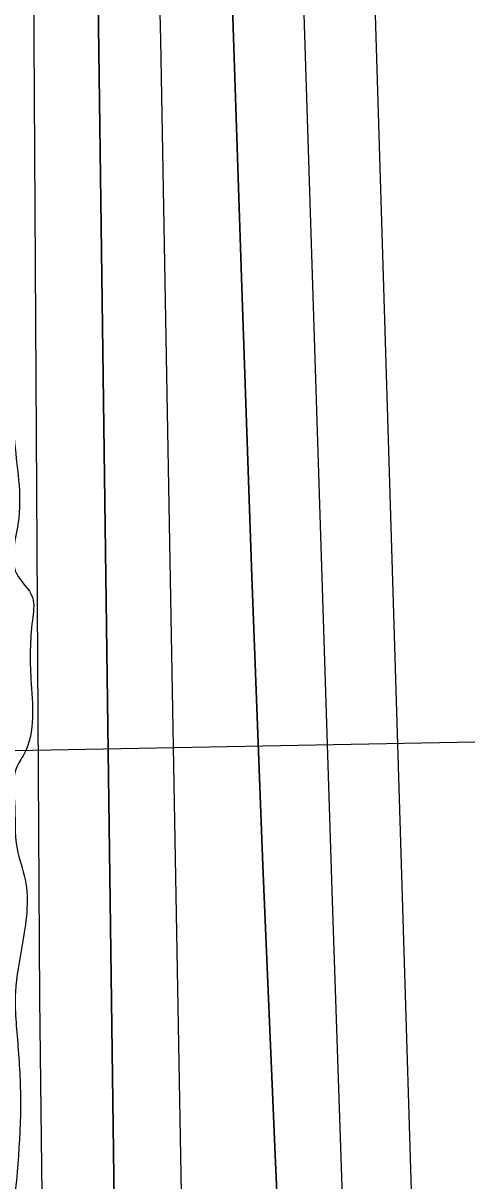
# Model space of a CAD drawing. Extents: x 3297716 to 3335574, y 688621 to 713991.
# Drawn here: x 3322558.7 to 3322696.4, y 708565.9 to 708925 of the extents above; entities that cross this region are included whole.
import ezdxf

# ---------------------------------------------------------------- set-up
doc = ezdxf.new("R2010")
doc.units = 0
for name, color, linetype in [('V-RIVR-EDGE', 7, 'Continuous'), ('V-RIVR-RANG', 7, 'Continuous'), ('V-TOPO-DPTH', 7, 'Continuous'), ('V-TOPO-MINR', 7, 'Continuous'), ('V-TOPO-WATR', 7, 'Continuous')]:
    doc.layers.add(name, color=color, linetype=linetype)

msp = doc.modelspace()

# ---------------------------------------------------------------- linework, layer by layer
at = {"layer": 'V-RIVR-EDGE'}
msp.add_spline([(3322364.9859166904, 712205.1176860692), (3322362.464880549, 712194.9674995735), (3322352.4271334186, 712158.5177232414), (3322339.047911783, 712111.7141080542), (3322335.6972132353, 712097.6299355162), (3322335.2632587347, 712089.7558115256), (3322335.2417359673, 712081.0516996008), (3322341.007581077, 712066.1160163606), (3322354.5399363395, 712007.2258189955), (3322363.964372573, 711963.2672052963), (3322371.317426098, 711919.7281975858), (3322379.030641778, 711854.220644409), (3322386.7776789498, 711802.3909814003), (3322389.9889919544, 711760.1056671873), (3322391.006959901, 711668.9166580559), (3322387.589643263, 711627.8911867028), (3322384.6390777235, 711608.0032479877), (3322381.6393172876, 711568.2201963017), (3322378.27222044, 711547.5043194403), (3322372.014001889, 711530.9404320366), (3322369.498415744, 711519.3410988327), (3322368.63255653, 711504.4218138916), (3322371.897164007, 711483.6895387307), (3322383.4155306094, 711448.4299124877), (3322398.660131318, 711411.5031361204), (3322413.457453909, 711361.3139759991), (3322426.197742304, 711317.3471631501), (3322438.9462298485, 711276.6962024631), (3322465.293690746, 711204.0963432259), (3322489.166561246, 711136.4764115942), (3322500.290944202, 711109.5074406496), (3322506.051664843, 711092.4993498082), (3322508.482184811, 711069.6967168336), (3322510.470551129, 711035.7041077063), (3322509.5329493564, 710991.7711163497), (3322507.377525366, 710958.2032376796), (3322504.4095366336, 710931.2691131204), (3322503.8843665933, 710886.5061338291), (3322505.4674754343, 710856.2448832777), (3322506.598181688, 710810.6488413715), (3322523.4658620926, 710759.6255937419), (3322543.628896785, 710700.304516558), (3322548.9474637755, 710672.1064495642), (3322550.1140413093, 710641.0172608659), (3322548.3628499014, 710603.3035421), (3322545.821641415, 710581.3421708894), (3322539.5593232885, 710563.1203574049), (3322537.8849989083, 710556.492752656), (3322537.045786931, 710552.3499872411), (3322537.025289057, 710544.0603568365), (3322538.6647670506, 710536.5955898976), (3322543.621122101, 710529.5371053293), (3322550.257950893, 710531.5931146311), (3322552.742790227, 710530.7580022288), (3322553.564579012, 710527.8545817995), (3322552.7222923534, 710522.468371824), (3322549.39209168, 710516.6738296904), (3322538.5776510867, 710501.3646606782), (3322522.7812331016, 710482.7519382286), (3322511.5471865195, 710465.3713865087), (3322496.5633332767, 710440.1249099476), (3322492.8053274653, 710428.9431329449), (3322491.119729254, 710417.7562314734), (3322491.093082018, 710406.9797119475), (3322491.080783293, 710402.0059337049), (3322488.9971018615, 710397.4517614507), (3322486.4948393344, 710391.2406880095), (3322488.1425164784, 710387.0917732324), (3322492.272983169, 710381.2787830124), (3322500.9535225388, 710371.7241852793), (3322505.4882218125, 710361.7653549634), (3322509.197032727, 710353.052018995), (3322513.328524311, 710347.6535102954), (3322522.021362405, 710343.072690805), (3322528.6530667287, 710343.0562925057), (3322533.625820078, 710342.6295122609), (3322536.93347309, 710339.3054609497), (3322543.5549284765, 710335.1442474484), (3322544.3685181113, 710328.9249748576), (3322548.0947522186, 710327.2578247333), (3322557.6319267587, 710328.8921782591), (3322561.362260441, 710328.8829542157), (3322563.8337761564, 710322.65958205), (3322565.0474988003, 710310.6365432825), (3322563.3813735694, 710307.3247906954), (3322558.39734639, 710303.1922742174), (3322555.073295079, 710299.8846212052), (3322555.8879096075, 710294.0798301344), (3322562.9043735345, 710282.0424428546), (3322564.131419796, 710275.4076638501), (3322563.70156487, 710269.1914659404), (3322565.3359183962, 710259.6542914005), (3322569.0375550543, 710248.0395847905), (3322568.201417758, 710245.1402639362), (3322568.1921937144, 710241.4099302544), (3322569.0129576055, 710238.092028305), (3322571.483448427, 710231.4541746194), (3322569.8080991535, 710224.41208835), (3322571.4557762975, 710220.2631735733), (3322576.8163639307, 710209.0588489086), (3322579.6818632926, 710194.544821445), (3322583.3712012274, 710177.9563365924), (3322584.9696834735, 710153.9123088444), (3322584.494733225, 710129.4589240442), (3322579.4205154, 710088.8520337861), (3322576.0390700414, 710062.3334156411), (3322571.807138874, 710027.1127353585), (3322566.366609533, 710005.9875014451), (3322566.751369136, 709993.9665124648), (3322563.7977289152, 709972.8351291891), (3322560.3978354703, 709938.8558436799), (3322559.500204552, 709911.0876316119), (3322560.6924044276, 709890.3604809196), (3322561.087412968, 709882.4843071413), (3322560.2502507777, 709879.170504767), (3322557.3273573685, 709870.4735670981), (3322556.076738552, 709867.5752711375), (3322555.655082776, 709864.6749253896), (3322561.0330936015, 709860.5167865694), (3322562.2591149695, 709853.4675260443), (3322562.2416917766, 709846.4213402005), (3322559.7404541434, 709840.6247482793), (3322552.255189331, 709830.6956398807), (3322547.6876934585, 709827.3910615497), (3322543.5439031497, 709827.8157920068), (3322538.5486021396, 709819.1239788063), (3322537.7042656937, 709812.9088057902), (3322539.342718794, 709805.0295573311), (3322544.714580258, 709798.3845293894), (3322550.512197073, 709796.2977732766), (3322550.9307781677, 709797.9546744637), (3322553.0103600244, 709800.8509206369), (3322555.49827404, 709801.259252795), (3322556.735569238, 709798.7692889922), (3322559.18658708, 709784.256286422), (3322561.6488787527, 709774.3025805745), (3322563.287331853, 709766.4233321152), (3322565.767046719, 709763.5158121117), (3322569.0798242, 709762.2641684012), (3322568.2160147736, 709748.1738465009), (3322567.7933341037, 709744.8590192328), (3322563.2340373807, 709744.8702930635), (3322561.9547215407, 709730.3665145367), (3322558.5865998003, 709709.2361561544), (3322556.491644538, 709700.122687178), (3322553.95043605, 709678.1613159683), (3322552.2843108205, 709674.8495633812), (3322548.5396286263, 709669.0560461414), (3322546.8581299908, 709659.527070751), (3322546.413926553, 709647.5081315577), (3322543.447987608, 709621.4029700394), (3322542.1707215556, 709607.728154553), (3322540.0665422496, 709594.8843518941), (3322536.2849638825, 709574.1694999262), (3322535.0199965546, 709565.4684626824), (3322534.5727184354, 709552.2060789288), (3322535.788490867, 709541.0120032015), (3322534.5358222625, 709537.2847442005), (3322529.1321890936, 709531.0808450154), (3322525.3731583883, 709519.4845864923), (3322521.1934968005, 709505.4024637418), (3322521.1842727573, 709501.6721300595), (3322528.203811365, 709490.8781873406), (3322529.8371399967, 709480.9265312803), (3322528.9610318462, 709461.8624311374), (3322524.3720132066, 709449.8537408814), (3322523.9462578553, 709445.2954690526), (3322524.3494655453, 709440.7351474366), (3322528.0695502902, 709436.5811081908), (3322535.0716657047, 709418.7409796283), (3322539.5551202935, 709388.0580733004), (3322541.157702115, 709365.6719716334), (3322541.140278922, 709358.6257857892), (3322544.835766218, 709344.5241900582), (3322543.98528041, 709335.8221279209), (3322543.975031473, 709331.6773127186), (3322545.2051524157, 709326.2859782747), (3322547.6838423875, 709322.9639767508), (3322548.4912826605, 709314.2578150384), (3322551.3455081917, 709295.1844908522), (3322551.326035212, 709287.3093419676), (3322553.7852522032, 709276.1121915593), (3322555.8371619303, 709267.8174366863), (3322554.16283755, 709261.1898319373), (3322554.1331156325, 709249.1698678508), (3322554.514800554, 709235.9054343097), (3322554.0654726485, 709221.8140875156), (3322554.036775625, 709210.2086049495), (3322556.9002251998, 709194.8656144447), (3322557.699466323, 709182.8436005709), (3322555.600411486, 709172.0722055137), (3322552.2507378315, 709158.4025144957), (3322550.5743636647, 709150.9459467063), (3322552.599626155, 709131.8746723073), (3322552.5781033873, 709123.1705603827), (3322550.460600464, 709104.938497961), (3322549.1536124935, 709079.2437183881), (3322547.0289353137, 709058.1102853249), (3322545.751669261, 709044.4354698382), (3322545.7321962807, 709036.5603209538), (3322545.2797936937, 709021.2255295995), (3322543.5706229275, 709000.5055531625), (3322541.8624770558, 708980.2000582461), (3322541.3854770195, 708954.9177104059), (3322543.4045901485, 708933.3595468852), (3322540.4673482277, 708918.8598679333), (3322544.984624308, 708901.8548517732), (3322547.431542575, 708885.6839231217), (3322547.414119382, 708878.637737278), (3322545.3201890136, 708869.9387498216), (3322545.303790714, 708863.3070454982), (3322551.5087147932, 708858.3178938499), (3322551.489241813, 708850.4427449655), (3322554.3291188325, 708825.5666794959), (3322555.915302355, 708796.5488735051), (3322557.0921288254, 708769.6045000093), (3322556.639726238, 708754.2697086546), (3322561.5950563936, 708746.7967425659), (3322561.5776332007, 708739.7505567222), (3322561.118056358, 708721.5143947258), (3322558.988254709, 708698.3085540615), (3322556.490091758, 708693.7554067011), (3322556.049987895, 708683.3943935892), (3322556.8430796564, 708668.8854905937), (3322559.306396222, 708659.3462662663), (3322558.4272133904, 708639.0387215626), (3322556.31893451, 708624.5369928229), (3322557.105876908, 708607.541200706), (3322557.8887197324, 708588.8874825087), (3322554.8869095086, 708548.275467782), (3322552.304705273, 708509.734835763), (3322550.5432649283, 708467.876301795), (3322547.9805336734, 708437.21081866), (3322545.8251096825, 708403.64293999), (3322542.0312325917, 708377.9543097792), (3322537.418641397, 708356.412544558), (3322537.7931520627, 708340.2467403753), (3322537.753181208, 708324.0819610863), (3322539.370111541, 708307.4986007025), (3322544.304943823, 708291.7360042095), (3322549.236701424, 708274.7299631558), (3322554.166409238, 708256.8949590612), (3322557.421792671, 708232.4323502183), (3322559.4050345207, 708196.3673334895), (3322557.704062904, 708178.9632092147), (3322555.5906595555, 708162.3890728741), (3322553.891737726, 708145.8139116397), (3322550.5615370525, 708140.0193695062), (3322546.816854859, 708134.2258522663), (3322546.392124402, 708130.0820619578), (3322550.0947859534, 708118.8818368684), (3322550.080437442, 708113.0790955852), (3322548.8216194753, 708106.8649474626), (3322545.4801449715, 708096.5111086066), (3322546.287585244, 708087.8049468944), (3322546.6836186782, 708080.3432546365), (3322551.2152432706, 708069.1409797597), (3322550.7864132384, 708063.33926337), (3322554.028473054, 708033.488394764), (3322555.6351544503, 708012.7602191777), (3322556.4395200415, 708002.8106129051), (3322559.75434731, 708002.387932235), (3322562.651618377, 708000.7228318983), (3322561.403049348, 707998.6534989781), (3322559.322442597, 707995.3427712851), (3322558.894637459, 707989.9555364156), (3322560.9321986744, 707975.8580402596), (3322561.303634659, 707958.4487915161), (3322560.82868441, 707933.9954067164), (3322559.142061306, 707922.3940237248), (3322559.538094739, 707914.9323314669), (3322559.9105556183, 707897.9375642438), (3322563.184387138, 707880.9356227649), (3322566.8204306, 707842.7940988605), (3322570.087087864, 707822.8907867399), (3322575.00347206, 707799.6675228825), (3322576.2120702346, 707785.5720765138), (3322579.0816691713, 707772.7159751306), (3322585.2466223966, 707751.5620441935), (3322584.8136927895, 707744.1024017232), (3322582.2950319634, 707731.2596239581), (3322582.2765838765, 707723.798956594), (3322585.1574566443, 707715.5021519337), (3322590.523168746, 707706.3702348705), (3322595.4743993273, 707697.2393427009), (3322596.2828644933, 707688.9476625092), (3322602.872548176, 707671.9375218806), (3322604.0924201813, 707662.4013722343), (3322604.4894785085, 707655.3541614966), (3322606.4870688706, 707625.091886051), (3322606.8267331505, 707594.8337101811), (3322606.7970112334, 707582.8137460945), (3322609.262377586, 707574.1034848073), (3322615.4662767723, 707568.6998516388), (3322615.461152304, 707566.6274440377), (3322614.204384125, 707561.2422589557), (3322610.0441955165, 707555.0352850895), (3322610.8567602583, 707548.4015309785), (3322615.3719865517, 707530.5675517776), (3322620.308868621, 707515.6339183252), (3322629.778400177, 707489.9124915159), (3322645.039399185, 707459.6174194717), (3322665.680458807, 707425.9931716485), (3322676.8243147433, 707406.8993495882), (3322680.546449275, 707403.5742733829), (3322685.934709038, 707403.560949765), (3322687.590585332, 707402.7278871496), (3322686.7226763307, 707386.9796391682), (3322685.8578420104, 707372.474835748), (3322684.1824927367, 707365.4327494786), (3322680.8522920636, 707359.638207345), (3322679.183092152, 707355.0830101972), (3322679.1666938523, 707348.4513058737), (3322686.1841826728, 707336.8284001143), (3322686.173933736, 707332.6835849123), (3322679.457163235, 707298.2980170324), (3322677.35605861, 707286.6976589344), (3322675.6899333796, 707283.3859063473), (3322652.8688523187, 707273.4947190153), (3322627.9692142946, 707261.1217670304), (3322614.269801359, 707252.4514765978), (3322610.5312685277, 707249.1448484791), (3322607.612474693, 707242.1058368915), (3322606.314710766, 707220.1413910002), (3322607.095503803, 707200.6587097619), (3322607.9111432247, 707195.2684002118), (3322610.8094391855, 707194.0177813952), (3322615.3564371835, 707189.0327293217), (3322616.163877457, 707180.3265676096), (3322620.6955020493, 707169.1242927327), (3322627.293384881, 707155.4300042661), (3322632.6570471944, 707145.4691241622), (3322645.466003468, 707129.2725731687), (3322656.6098594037, 707110.1787511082), (3322657.4193494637, 707102.3015524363), (3322662.3880032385, 707100.2168461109), (3322668.1825453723, 707096.886645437), (3322678.1075541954, 707087.7434545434), (3322682.227771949, 707077.7856491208), (3322683.439444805, 707064.9336473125), (3322690.4528340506, 707051.6528154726), (3322697.0384181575, 707032.9847487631), (3322704.895118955, 707025.5046084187), (3322712.339388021, 707018.8544560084), (3322723.9243727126, 707010.5361285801), (3322739.2458404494, 707004.6954662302), (3322741.7265802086, 707002.2024277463), (3322742.544269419, 706997.6410812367), (3322744.1571001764, 706979.3997947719), (3322740.3939698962, 706966.1456101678), (3322738.719645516, 706959.518005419), (3322739.114654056, 706951.641831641), (3322742.827564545, 706944.5864217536), (3322755.649844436, 706933.7781305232), (3322761.8475942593, 706925.8876082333), (3322765.1419236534, 706917.1752971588), (3322765.96166265, 706913.4429136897), (3322771.7551798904, 706909.6982314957), (3322774.2338698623, 706906.3762299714), (3322770.4789387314, 706896.4378975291), (3322766.745530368, 706895.2036770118), (3322763.828786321, 706888.9936284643), (3322762.9680515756, 706876.1467511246), (3322762.917831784, 706855.8371566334)], degree=3, dxfattribs=at)
at = {"layer": 'V-RIVR-RANG'}
msp.add_line((3322178.2472000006, 708692.3620999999), (3323098.088, 708709.4761), dxfattribs=at)
at = {"layer": 'V-TOPO-DPTH'}
for points in [[(3322613.420805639, 710352.1539956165), (3322618.3728505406, 709905.2142108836), (3322618.6138580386, 709888.0074533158), (3322618.921989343, 709870.8020943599), (3322619.330806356, 709853.5988333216), (3322619.8067471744, 709836.3969708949), (3322623.9526752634, 709700.894392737), (3322627.058693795, 709615.9678958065), (3322630.8401785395, 709531.0755283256), (3322635.6348626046, 709446.2343550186), (3322641.105012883, 709361.4273111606), (3322659.9202102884, 709094.5372955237), (3322662.229313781, 709058.7397746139), (3322664.2534626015, 709022.9278524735), (3322665.850179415, 708987.0943284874), (3322667.161941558, 708951.246403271), (3322688.776945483, 708245.323145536)], [(3322613.420805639, 710352.1539956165), (3322618.3728505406, 709905.2142108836), (3322618.6138580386, 709888.0074533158), (3322618.921989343, 709870.8020943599), (3322619.330806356, 709853.5988333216), (3322619.8067471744, 709836.3969708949), (3322623.9526752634, 709700.894392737), (3322627.058693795, 709615.9678958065), (3322630.8401785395, 709531.0755283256), (3322635.6348626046, 709446.2343550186), (3322641.105012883, 709361.4273111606), (3322659.9202102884, 709094.5372955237), (3322662.229313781, 709058.7397746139), (3322664.2534626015, 709022.9278524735), (3322665.850179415, 708987.0943284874), (3322667.161941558, 708951.246403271), (3322688.776945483, 708245.323145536)], [(3322640.8876291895, 708484.3212209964), (3322636.861735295, 708573.9814172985), (3322633.0816517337, 708663.6514696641), (3322629.670283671, 708753.3363061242), (3322626.504725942, 708843.0309986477), (3322621.4499445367, 708995.1259707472), (3322620.9806379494, 709008.7799955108), (3322620.490658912, 709022.433254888), (3322619.969671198, 709036.0853661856), (3322619.4280110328, 709049.7367120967), (3322615.542333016, 709144.9374763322), (3322613.2529983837, 709206.1948117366), (3322611.2445251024, 709267.4603881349), (3322609.657343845, 709328.7383260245), (3322608.351023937, 709390.0245049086), (3322600.7150019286, 709817.1950908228), (3322600.2443945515, 709843.8972311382), (3322599.782737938, 709870.5995239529), (3322599.334507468, 709897.302045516), (3322598.895227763, 709924.0047195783), (3322596.3570799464, 710080.6872271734)], [(3322596.3570799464, 710080.6872271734), (3322598.895227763, 709924.0047195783), (3322599.334507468, 709897.302045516), (3322599.782737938, 709870.5995239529), (3322600.2443945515, 709843.8972311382), (3322600.7150019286, 709817.1950908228), (3322608.351023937, 709390.0245049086), (3322609.657343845, 709328.7383260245), (3322611.2445251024, 709267.4603881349), (3322613.2529983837, 709206.1948117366), (3322615.542333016, 709144.9374763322), (3322619.4280110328, 709049.7367120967), (3322619.969671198, 709036.0853661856), (3322620.490658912, 709022.433254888), (3322620.9806379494, 709008.7799955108), (3322621.4499445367, 708995.1259707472), (3322626.504725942, 708843.0309986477), (3322629.670283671, 708753.3363061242), (3322633.0816517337, 708663.6514696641), (3322636.861735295, 708573.9814172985), (3322640.8876291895, 708484.3212209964)], [(3322591.1849418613, 708241.5598418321), (3322580.9328567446, 709009.509900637), (3322580.8633227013, 709015.7365578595), (3322580.8119083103, 709021.9633251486), (3322580.787673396, 709028.1902575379), (3322580.781558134, 709034.417299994), (3322580.9210716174, 709150.6392485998), (3322580.979581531, 709214.9773522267), (3322581.0131289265, 709279.3154616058), (3322581.0092325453, 709343.6535796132), (3322580.980373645, 709407.9917033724), (3322580.658711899, 709842.9384315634), (3322580.607399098, 709856.6679450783), (3322580.501212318, 709870.3968696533), (3322580.312714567, 709884.1249108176), (3322580.069342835, 709897.8523630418), (3322578.172238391, 709989.3770313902)], [(3322591.1849418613, 708241.5598418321), (3322580.9328567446, 709009.509900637), (3322580.8633227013, 709015.7365578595), (3322580.8119083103, 709021.9633251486), (3322580.787673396, 709028.1902575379), (3322580.781558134, 709034.417299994), (3322580.9210716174, 709150.6392485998), (3322580.979581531, 709214.9773522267), (3322581.0131289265, 709279.3154616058), (3322581.0092325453, 709343.6535796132), (3322580.980373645, 709407.9917033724), (3322580.658711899, 709842.9384315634), (3322580.607399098, 709856.6679450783), (3322580.501212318, 709870.3968696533), (3322580.312714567, 709884.1249108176), (3322580.069342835, 709897.8523630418), (3322578.172238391, 709989.3770313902)]]:
    msp.add_lwpolyline(points, dxfattribs=at)
at = {"layer": 'V-TOPO-MINR'}
for points in [[(3322613.420805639, 710352.1539956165), (3322618.3728505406, 709905.2142108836), (3322618.6138580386, 709888.0074533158), (3322618.921989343, 709870.8020943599), (3322619.330806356, 709853.5988333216), (3322619.8067471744, 709836.3969708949), (3322623.9526752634, 709700.894392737), (3322627.058693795, 709615.9678958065), (3322630.8401785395, 709531.0755283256), (3322635.6348626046, 709446.2343550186), (3322641.105012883, 709361.4273111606), (3322659.9202102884, 709094.5372955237), (3322662.229313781, 709058.7397746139), (3322664.2534626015, 709022.9278524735), (3322665.850179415, 708987.0943284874), (3322667.161941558, 708951.246403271), (3322688.776945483, 708245.323145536)], [(3322604.785570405, 710198.0771863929), (3322608.6711286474, 709914.5945472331), (3322609.0090525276, 709892.6475077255), (3322609.39643734, 709870.7014249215), (3322609.8580135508, 709848.7567771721), (3322610.369050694, 709826.8130861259), (3322615.8696702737, 709606.6114778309), (3322618.7635260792, 709509.2281204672), (3322622.271597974, 709411.8698059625), (3322626.700994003, 709314.549055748), (3322631.7446061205, 709217.253348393), (3322639.954802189, 709072.1572452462), (3322641.262674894, 709047.4243318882), (3322642.4486976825, 709022.6860277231), (3322643.4519455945, 708997.9396373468), (3322644.3333435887, 708973.187856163), (3322654.5600678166, 708652.7178436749), (3322659.14186469, 708518.0196255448)], [(3322596.3570799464, 710080.6872271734), (3322598.895227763, 709924.0047195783), (3322599.334507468, 709897.302045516), (3322599.782737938, 709870.5995239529), (3322600.2443945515, 709843.8972311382), (3322600.7150019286, 709817.1950908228), (3322608.351023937, 709390.0245049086), (3322609.657343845, 709328.7383260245), (3322611.2445251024, 709267.4603881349), (3322613.2529983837, 709206.1948117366), (3322615.542333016, 709144.9374763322), (3322619.4280110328, 709049.7367120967), (3322619.969671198, 709036.0853661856), (3322620.490658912, 709022.433254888), (3322620.9806379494, 709008.7799955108), (3322621.4499445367, 708995.1259707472), (3322626.504725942, 708843.0309986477), (3322629.670283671, 708753.3363061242), (3322633.0816517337, 708663.6514696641), (3322636.861735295, 708573.9814172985), (3322640.8876291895, 708484.3212209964)], [(3322587.1860837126, 710034.0777773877), (3322589.5351503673, 709907.537370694), (3322589.8513977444, 709889.017804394), (3322590.1309277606, 709870.497738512), (3322590.3553817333, 709851.9769232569), (3322590.543118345, 709833.4556084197), (3322596.850305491, 709104.2346256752), (3322596.9974055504, 709090.5557664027), (3322597.182883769, 709076.8775083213), (3322597.4259292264, 709063.2001520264), (3322597.707352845, 709049.5233969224), (3322598.041928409, 709035.8477902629), (3322598.408992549, 709022.1731136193), (3322598.8247895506, 709008.4998320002), (3322599.2730751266, 708994.8274803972), (3322599.507960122, 708988.0333454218), (3322600.055382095, 708970.9635044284), (3322600.545909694, 708953.8921709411), (3322600.951095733, 708936.8185987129), (3322601.2993873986, 708919.7435339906), (3322614.7215762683, 708169.7894874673)], [(3322568.379879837, 709985.7002794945), (3322569.3959341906, 709947.2375806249), (3322570.662028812, 709888.1593024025), (3322570.818752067, 709879.2281565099), (3322570.9292524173, 709870.2966181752), (3322570.9704184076, 709861.3644911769), (3322570.965361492, 709852.431971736), (3322570.2754937, 709697.3193028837), (3322569.73874685, 709610.8317225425), (3322568.9992271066, 709524.3462326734), (3322567.955548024, 709437.8638785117), (3322566.7090960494, 709351.3836148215), (3322561.8929154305, 709053.5743206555), (3322561.688140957, 709037.6540216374), (3322561.5536056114, 709021.733361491), (3322561.52442896, 709005.8121596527), (3322561.5654914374, 708989.8905966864), (3322563.729262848, 708622.3999199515), (3322565.331532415, 708491.9838089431)]]:
    msp.add_lwpolyline(points, dxfattribs=at)
at = {"layer": 'V-TOPO-WATR'}
msp.add_lwpolyline([(3322578.172238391, 709989.3770313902), (3322580.069342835, 709897.8523630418), (3322580.312714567, 709884.1249108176), (3322580.501212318, 709870.3968696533), (3322580.607399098, 709856.6679450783), (3322580.658711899, 709842.9384315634), (3322580.980373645, 709407.9917033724), (3322581.0092325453, 709343.6535796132), (3322581.0131289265, 709279.3154616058), (3322580.979581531, 709214.9773522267), (3322580.9210716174, 709150.6392485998), (3322580.781558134, 709034.417299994), (3322580.787673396, 709028.1902575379), (3322580.8119083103, 709021.9633251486), (3322580.8633227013, 709015.7365578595), (3322580.9328567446, 709009.509900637), (3322591.1849418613, 708241.5598418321)], dxfattribs=at)

doc.saveas('drawing.dxf')
